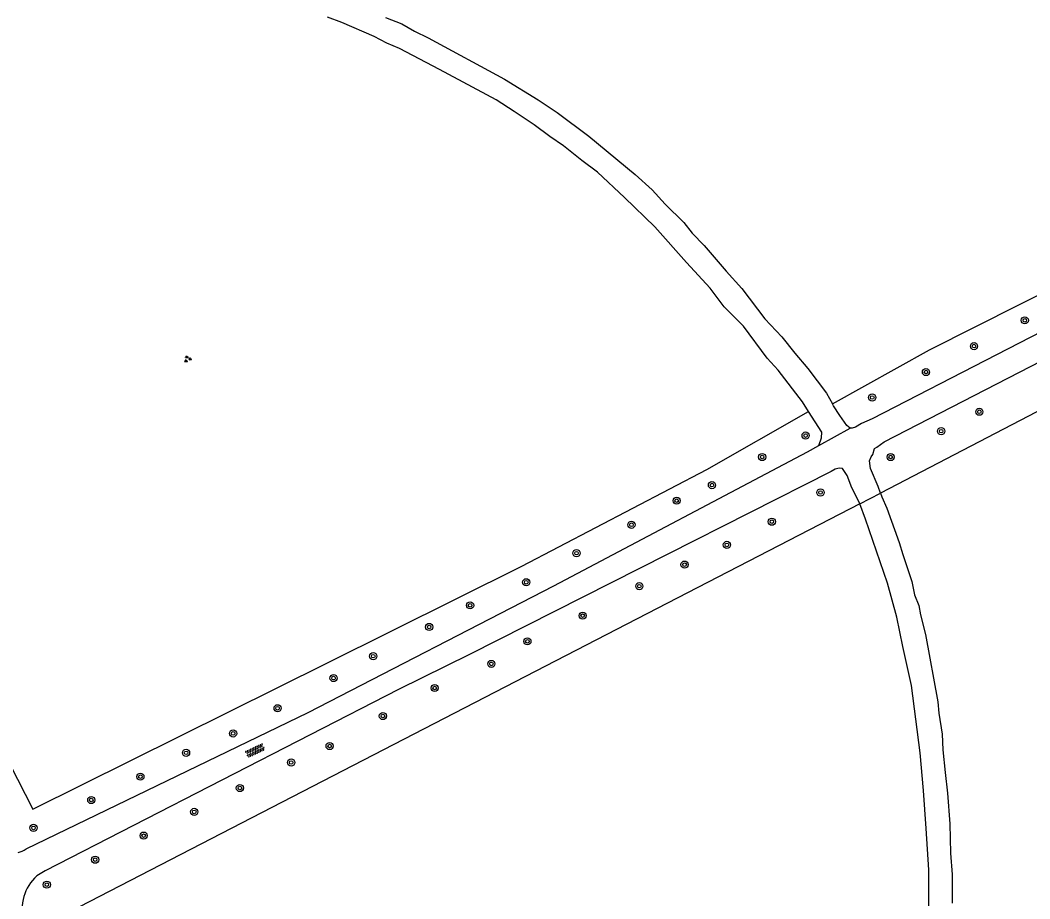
# Model space of a CAD drawing. Extents: x 128999 to 131010, y 395498 to 399007.
# Drawn here: x 130195.4 to 130308.1, y 397144.1 to 397242.2 of the extents above; entities that cross this region are included whole.
import ezdxf

# ---------------------------------------------------------------- set-up
doc = ezdxf.new("R2010")
doc.units = 0
for name, color, linetype in [('gg-knt-onverhard', 7, 'Continuous'), ('gt-grn-groengrens', 7, 'Continuous'), ('gt-symb-boom', 7, 'Continuous'), ('gt-symb-groenvak', 7, 'Continuous'), ('gt-symb-overige verharding', 7, 'Continuous')]:
    doc.layers.add(name, color=color, linetype=linetype)

# ---------------------------------------------------------------- blocks, each defined once
blk = doc.blocks.new('gt0-BOOM')
at = {"layer": 'gt-symb-boom'}
for radius in [0.4, 0.2]:
    blk.add_circle((0, 0), radius, dxfattribs=at)
blk = doc.blocks.new('gt0-GRVAK')
at = {"layer": 'gt-symb-groenvak'}
for p, q in [((-0.11, 0.19), (-0.23, 0.24)), ((-0.18, 0.15), (0.09, 0.15)), ((-0.09, 0.21), (-0.16, 0.32)), ((-0.05, 0.21), (-0.05, 0.39)), ((0, 0.21), (0.06, 0.32)), ((0.01, 0.19), (0.13, 0.24)), ((0.26, -0.05), (0.2, 0.06)), ((0.31, -0.05), (0.31, 0.13)), ((0.35, -0.05), (0.41, 0.06)), ((-0.24, -0.23), (-0.36, -0.18)), ((-0.32, -0.26), (-0.05, -0.26)), ((-0.23, -0.21), (-0.29, -0.1)), ((-0.18, -0.2), (-0.18, -0.02)), ((-0.14, -0.21), (-0.07, -0.1)), ((-0.12, -0.23), (0, -0.18)), ((0.24, -0.07), (0.12, -0.02)), ((0.17, -0.11), (0.44, -0.11)), ((0.37, -0.07), (0.49, -0.02))]:
    blk.add_line(p, q, dxfattribs=at)
blk = doc.blocks.new('gt0-OVH')
at = {"layer": 'gt-symb-overige verharding'}
for points in [[(-0.97, 0.3), (-0.97, 0.31), (-0.96, 0.32), (-0.97, 0.33), (-0.97, 0.34), (-0.98, 0.35), (-0.99, 0.35), (-1, 0.36), (-1.01, 0.35), (-1.02, 0.35), (-1.03, 0.34), (-1.03, 0.33), (-1.04, 0.32), (-1.03, 0.31), (-1.03, 0.3), (-1.02, 0.29), (-1.01, 0.29), (-1, 0.28), (-0.99, 0.29), (-0.98, 0.29)], [(-0.87, 0.11), (-0.87, 0.12), (-0.86, 0.13), (-0.87, 0.14), (-0.87, 0.15), (-0.88, 0.16), (-0.89, 0.16), (-0.9, 0.16), (-0.91, 0.16), (-0.92, 0.16), (-0.93, 0.15), (-0.93, 0.14), (-0.94, 0.13), (-0.93, 0.12), (-0.93, 0.11), (-0.92, 0.1), (-0.91, 0.09), (-0.9, 0.09), (-0.89, 0.09), (-0.88, 0.1)], [(-0.77, 0.3), (-0.77, 0.31), (-0.76, 0.32), (-0.77, 0.33), (-0.77, 0.34), (-0.78, 0.35), (-0.79, 0.35), (-0.8, 0.36), (-0.81, 0.35), (-0.82, 0.35), (-0.83, 0.34), (-0.83, 0.33), (-0.84, 0.32), (-0.83, 0.31), (-0.83, 0.3), (-0.82, 0.29), (-0.81, 0.29), (-0.8, 0.28), (-0.79, 0.29), (-0.78, 0.29)], [(-0.67, 0.11), (-0.67, 0.12), (-0.66, 0.13), (-0.67, 0.14), (-0.67, 0.15), (-0.68, 0.16), (-0.69, 0.16), (-0.7, 0.16), (-0.71, 0.16), (-0.72, 0.16), (-0.73, 0.15), (-0.73, 0.14), (-0.74, 0.13), (-0.73, 0.12), (-0.73, 0.11), (-0.72, 0.1), (-0.71, 0.09), (-0.7, 0.09), (-0.69, 0.09), (-0.68, 0.1)], [(-0.57, 0.3), (-0.57, 0.31), (-0.56, 0.32), (-0.57, 0.33), (-0.57, 0.34), (-0.58, 0.35), (-0.59, 0.35), (-0.6, 0.36), (-0.61, 0.35), (-0.62, 0.35), (-0.63, 0.34), (-0.63, 0.33), (-0.64, 0.32), (-0.63, 0.31), (-0.63, 0.3), (-0.62, 0.29), (-0.61, 0.29), (-0.6, 0.28), (-0.59, 0.29), (-0.58, 0.29)], [(-0.47, 0.11), (-0.47, 0.12), (-0.46, 0.13), (-0.47, 0.14), (-0.47, 0.15), (-0.48, 0.16), (-0.49, 0.16), (-0.5, 0.16), (-0.51, 0.16), (-0.52, 0.16), (-0.53, 0.15), (-0.53, 0.14), (-0.54, 0.13), (-0.53, 0.12), (-0.53, 0.11), (-0.52, 0.1), (-0.51, 0.09), (-0.5, 0.09), (-0.49, 0.09), (-0.48, 0.1)], [(-0.37, 0.3), (-0.37, 0.31), (-0.36, 0.32), (-0.37, 0.33), (-0.37, 0.34), (-0.38, 0.35), (-0.39, 0.35), (-0.4, 0.36), (-0.41, 0.35), (-0.42, 0.35), (-0.43, 0.34), (-0.43, 0.33), (-0.44, 0.32), (-0.43, 0.31), (-0.43, 0.3), (-0.42, 0.29), (-0.41, 0.29), (-0.4, 0.28), (-0.39, 0.29), (-0.38, 0.29)], [(-0.27, 0.11), (-0.27, 0.12), (-0.26, 0.13), (-0.27, 0.14), (-0.27, 0.15), (-0.28, 0.16), (-0.29, 0.16), (-0.3, 0.16), (-0.31, 0.16), (-0.32, 0.16), (-0.33, 0.15), (-0.33, 0.14), (-0.34, 0.13), (-0.33, 0.12), (-0.33, 0.11), (-0.32, 0.1), (-0.31, 0.09), (-0.3, 0.09), (-0.29, 0.09), (-0.28, 0.1)], [(-0.17, 0.3), (-0.17, 0.31), (-0.16, 0.32), (-0.17, 0.33), (-0.17, 0.34), (-0.18, 0.35), (-0.19, 0.35), (-0.2, 0.36), (-0.21, 0.35), (-0.22, 0.35), (-0.23, 0.34), (-0.23, 0.33), (-0.24, 0.32), (-0.23, 0.31), (-0.23, 0.3), (-0.22, 0.29), (-0.21, 0.29), (-0.2, 0.28), (-0.19, 0.29), (-0.18, 0.29)], [(-0.07, 0.11), (-0.07, 0.12), (-0.06, 0.13), (-0.07, 0.14), (-0.07, 0.15), (-0.08, 0.16), (-0.09, 0.16), (-0.1, 0.16), (-0.11, 0.16), (-0.12, 0.16), (-0.13, 0.15), (-0.13, 0.14), (-0.14, 0.13), (-0.13, 0.12), (-0.13, 0.11), (-0.12, 0.1), (-0.11, 0.09), (-0.1, 0.09), (-0.09, 0.09), (-0.08, 0.1)], [(0.03, 0.3), (0.03, 0.31), (0.04, 0.32), (0.03, 0.33), (0.03, 0.34), (0.02, 0.35), (0.01, 0.35), (0, 0.36), (-0.01, 0.35), (-0.02, 0.35), (-0.03, 0.34), (-0.03, 0.33), (-0.04, 0.32), (-0.03, 0.31), (-0.03, 0.3), (-0.02, 0.29), (-0.01, 0.29), (0, 0.28), (0.01, 0.29), (0.02, 0.29)], [(0.13, 0.11), (0.13, 0.12), (0.14, 0.13), (0.13, 0.14), (0.13, 0.15), (0.12, 0.16), (0.11, 0.16), (0.1, 0.16), (0.09, 0.16), (0.08, 0.16), (0.07, 0.15), (0.07, 0.14), (0.06, 0.13), (0.07, 0.12), (0.07, 0.11), (0.08, 0.1), (0.09, 0.09), (0.1, 0.09), (0.11, 0.09), (0.12, 0.1)], [(0.23, 0.3), (0.23, 0.31), (0.24, 0.32), (0.23, 0.33), (0.23, 0.34), (0.22, 0.35), (0.21, 0.35), (0.2, 0.36), (0.19, 0.35), (0.18, 0.35), (0.17, 0.34), (0.17, 0.33), (0.16, 0.32), (0.17, 0.31), (0.17, 0.3), (0.18, 0.29), (0.19, 0.29), (0.2, 0.28), (0.21, 0.29), (0.22, 0.29)], [(0.33, 0.11), (0.33, 0.12), (0.34, 0.13), (0.33, 0.14), (0.33, 0.15), (0.32, 0.16), (0.31, 0.16), (0.3, 0.16), (0.29, 0.16), (0.28, 0.16), (0.27, 0.15), (0.27, 0.14), (0.26, 0.13), (0.27, 0.12), (0.27, 0.11), (0.28, 0.1), (0.29, 0.09), (0.3, 0.09), (0.31, 0.09), (0.32, 0.1)], [(0.43, 0.3), (0.43, 0.31), (0.44, 0.32), (0.43, 0.33), (0.43, 0.34), (0.42, 0.35), (0.41, 0.35), (0.4, 0.36), (0.39, 0.35), (0.38, 0.35), (0.37, 0.34), (0.37, 0.33), (0.36, 0.32), (0.37, 0.31), (0.37, 0.3), (0.38, 0.29), (0.39, 0.29), (0.4, 0.28), (0.41, 0.29), (0.42, 0.29)], [(0.53, 0.11), (0.53, 0.12), (0.54, 0.13), (0.53, 0.14), (0.53, 0.15), (0.52, 0.16), (0.51, 0.16), (0.5, 0.16), (0.49, 0.16), (0.48, 0.16), (0.47, 0.15), (0.47, 0.14), (0.46, 0.13), (0.47, 0.12), (0.47, 0.11), (0.48, 0.1), (0.49, 0.09), (0.5, 0.09), (0.51, 0.09), (0.52, 0.1)], [(0.63, 0.3), (0.63, 0.31), (0.64, 0.32), (0.63, 0.33), (0.63, 0.34), (0.62, 0.35), (0.61, 0.35), (0.6, 0.36), (0.59, 0.35), (0.58, 0.35), (0.57, 0.34), (0.57, 0.33), (0.56, 0.32), (0.57, 0.31), (0.57, 0.3), (0.58, 0.29), (0.59, 0.29), (0.6, 0.28), (0.61, 0.29), (0.62, 0.29)], [(0.73, 0.11), (0.73, 0.12), (0.74, 0.13), (0.73, 0.14), (0.73, 0.15), (0.72, 0.16), (0.71, 0.16), (0.7, 0.16), (0.69, 0.16), (0.68, 0.16), (0.67, 0.15), (0.67, 0.14), (0.66, 0.13), (0.67, 0.12), (0.67, 0.11), (0.68, 0.1), (0.69, 0.09), (0.7, 0.09), (0.71, 0.09), (0.72, 0.1)], [(0.83, 0.3), (0.83, 0.31), (0.84, 0.32), (0.83, 0.33), (0.83, 0.34), (0.82, 0.35), (0.81, 0.35), (0.8, 0.36), (0.79, 0.35), (0.78, 0.35), (0.77, 0.34), (0.77, 0.33), (0.76, 0.32), (0.77, 0.31), (0.77, 0.3), (0.78, 0.29), (0.79, 0.29), (0.8, 0.28), (0.81, 0.29), (0.82, 0.29)], [(0.93, 0.11), (0.93, 0.12), (0.94, 0.13), (0.93, 0.14), (0.93, 0.15), (0.92, 0.16), (0.91, 0.16), (0.9, 0.16), (0.89, 0.16), (0.88, 0.16), (0.87, 0.15), (0.87, 0.14), (0.86, 0.13), (0.87, 0.12), (0.87, 0.11), (0.88, 0.1), (0.89, 0.09), (0.9, 0.09), (0.91, 0.09), (0.92, 0.1)], [(1.03, 0.3), (1.03, 0.31), (1.04, 0.32), (1.03, 0.33), (1.03, 0.34), (1.02, 0.35), (1.01, 0.35), (1, 0.36), (0.99, 0.35), (0.98, 0.35), (0.97, 0.34), (0.97, 0.33), (0.96, 0.32), (0.97, 0.31), (0.97, 0.3), (0.98, 0.29), (0.99, 0.29), (1, 0.28), (1.01, 0.29), (1.02, 0.29)], [(-0.97, -0.14), (-0.97, -0.13), (-0.96, -0.12), (-0.97, -0.11), (-0.97, -0.1), (-0.98, -0.09), (-0.99, -0.09), (-1, -0.08), (-1.01, -0.09), (-1.02, -0.09), (-1.03, -0.1), (-1.03, -0.11), (-1.04, -0.12), (-1.03, -0.13), (-1.03, -0.14), (-1.02, -0.15), (-1.01, -0.15), (-1, -0.16), (-0.99, -0.15), (-0.98, -0.15)], [(-0.87, -0.33), (-0.87, -0.32), (-0.86, -0.31), (-0.87, -0.3), (-0.87, -0.29), (-0.88, -0.28), (-0.89, -0.28), (-0.9, -0.28), (-0.91, -0.28), (-0.92, -0.28), (-0.93, -0.29), (-0.93, -0.3), (-0.94, -0.31), (-0.93, -0.32), (-0.93, -0.33), (-0.92, -0.34), (-0.91, -0.35), (-0.9, -0.35), (-0.89, -0.35), (-0.88, -0.34)], [(-0.77, -0.14), (-0.77, -0.13), (-0.76, -0.12), (-0.77, -0.11), (-0.77, -0.1), (-0.78, -0.09), (-0.79, -0.09), (-0.8, -0.08), (-0.81, -0.09), (-0.82, -0.09), (-0.83, -0.1), (-0.83, -0.11), (-0.84, -0.12), (-0.83, -0.13), (-0.83, -0.14), (-0.82, -0.15), (-0.81, -0.15), (-0.8, -0.16), (-0.79, -0.15), (-0.78, -0.15)], [(-0.67, -0.33), (-0.67, -0.32), (-0.66, -0.31), (-0.67, -0.3), (-0.67, -0.29), (-0.68, -0.28), (-0.69, -0.28), (-0.7, -0.28), (-0.71, -0.28), (-0.72, -0.28), (-0.73, -0.29), (-0.73, -0.3), (-0.74, -0.31), (-0.73, -0.32), (-0.73, -0.33), (-0.72, -0.34), (-0.71, -0.35), (-0.7, -0.35), (-0.69, -0.35), (-0.68, -0.34)], [(-0.57, -0.14), (-0.57, -0.13), (-0.56, -0.12), (-0.57, -0.11), (-0.57, -0.1), (-0.58, -0.09), (-0.59, -0.09), (-0.6, -0.08), (-0.61, -0.09), (-0.62, -0.09), (-0.63, -0.1), (-0.63, -0.11), (-0.64, -0.12), (-0.63, -0.13), (-0.63, -0.14), (-0.62, -0.15), (-0.61, -0.15), (-0.6, -0.16), (-0.59, -0.15), (-0.58, -0.15)], [(-0.47, -0.33), (-0.47, -0.32), (-0.46, -0.31), (-0.47, -0.3), (-0.47, -0.29), (-0.48, -0.28), (-0.49, -0.28), (-0.5, -0.28), (-0.51, -0.28), (-0.52, -0.28), (-0.53, -0.29), (-0.53, -0.3), (-0.54, -0.31), (-0.53, -0.32), (-0.53, -0.33), (-0.52, -0.34), (-0.51, -0.35), (-0.5, -0.35), (-0.49, -0.35), (-0.48, -0.34)], [(-0.37, -0.14), (-0.37, -0.13), (-0.36, -0.12), (-0.37, -0.11), (-0.37, -0.1), (-0.38, -0.09), (-0.39, -0.09), (-0.4, -0.08), (-0.41, -0.09), (-0.42, -0.09), (-0.43, -0.1), (-0.43, -0.11), (-0.44, -0.12), (-0.43, -0.13), (-0.43, -0.14), (-0.42, -0.15), (-0.41, -0.15), (-0.4, -0.16), (-0.39, -0.15), (-0.38, -0.15)], [(-0.27, -0.33), (-0.27, -0.32), (-0.26, -0.31), (-0.27, -0.3), (-0.27, -0.29), (-0.28, -0.28), (-0.29, -0.28), (-0.3, -0.28), (-0.31, -0.28), (-0.32, -0.28), (-0.33, -0.29), (-0.33, -0.3), (-0.34, -0.31), (-0.33, -0.32), (-0.33, -0.33), (-0.32, -0.34), (-0.31, -0.35), (-0.3, -0.35), (-0.29, -0.35), (-0.28, -0.34)], [(-0.17, -0.14), (-0.17, -0.13), (-0.16, -0.12), (-0.17, -0.11), (-0.17, -0.1), (-0.18, -0.09), (-0.19, -0.09), (-0.2, -0.08), (-0.21, -0.09), (-0.22, -0.09), (-0.23, -0.1), (-0.23, -0.11), (-0.24, -0.12), (-0.23, -0.13), (-0.23, -0.14), (-0.22, -0.15), (-0.21, -0.15), (-0.2, -0.16), (-0.19, -0.15), (-0.18, -0.15)], [(-0.07, -0.33), (-0.07, -0.32), (-0.06, -0.31), (-0.07, -0.3), (-0.07, -0.29), (-0.08, -0.28), (-0.09, -0.28), (-0.1, -0.28), (-0.11, -0.28), (-0.12, -0.28), (-0.13, -0.29), (-0.13, -0.3), (-0.14, -0.31), (-0.13, -0.32), (-0.13, -0.33), (-0.12, -0.34), (-0.11, -0.35), (-0.1, -0.35), (-0.09, -0.35), (-0.08, -0.34)], [(0.03, -0.14), (0.03, -0.13), (0.04, -0.12), (0.03, -0.11), (0.03, -0.1), (0.02, -0.09), (0.01, -0.09), (0, -0.08), (-0.01, -0.09), (-0.02, -0.09), (-0.03, -0.1), (-0.03, -0.11), (-0.04, -0.12), (-0.03, -0.13), (-0.03, -0.14), (-0.02, -0.15), (-0.01, -0.15), (0, -0.16), (0.01, -0.15), (0.02, -0.15)], [(0.13, -0.33), (0.13, -0.32), (0.14, -0.31), (0.13, -0.3), (0.13, -0.29), (0.12, -0.28), (0.11, -0.28), (0.1, -0.28), (0.09, -0.28), (0.08, -0.28), (0.07, -0.29), (0.07, -0.3), (0.06, -0.31), (0.07, -0.32), (0.07, -0.33), (0.08, -0.34), (0.09, -0.35), (0.1, -0.35), (0.11, -0.35), (0.12, -0.34)], [(0.23, -0.14), (0.23, -0.13), (0.24, -0.12), (0.23, -0.11), (0.23, -0.1), (0.22, -0.09), (0.21, -0.09), (0.2, -0.08), (0.19, -0.09), (0.18, -0.09), (0.17, -0.1), (0.17, -0.11), (0.16, -0.12), (0.17, -0.13), (0.17, -0.14), (0.18, -0.15), (0.19, -0.15), (0.2, -0.16), (0.21, -0.15), (0.22, -0.15)], [(0.33, -0.33), (0.33, -0.32), (0.34, -0.31), (0.33, -0.3), (0.33, -0.29), (0.32, -0.28), (0.31, -0.28), (0.3, -0.28), (0.29, -0.28), (0.28, -0.28), (0.27, -0.29), (0.27, -0.3), (0.26, -0.31), (0.27, -0.32), (0.27, -0.33), (0.28, -0.34), (0.29, -0.35), (0.3, -0.35), (0.31, -0.35), (0.32, -0.34)], [(0.43, -0.14), (0.43, -0.13), (0.44, -0.12), (0.43, -0.11), (0.43, -0.1), (0.42, -0.09), (0.41, -0.09), (0.4, -0.08), (0.39, -0.09), (0.38, -0.09), (0.37, -0.1), (0.37, -0.11), (0.36, -0.12), (0.37, -0.13), (0.37, -0.14), (0.38, -0.15), (0.39, -0.15), (0.4, -0.16), (0.41, -0.15), (0.42, -0.15)], [(0.53, -0.33), (0.53, -0.32), (0.54, -0.31), (0.53, -0.3), (0.53, -0.29), (0.52, -0.28), (0.51, -0.28), (0.5, -0.28), (0.49, -0.28), (0.48, -0.28), (0.47, -0.29), (0.47, -0.3), (0.46, -0.31), (0.47, -0.32), (0.47, -0.33), (0.48, -0.34), (0.49, -0.35), (0.5, -0.35), (0.51, -0.35), (0.52, -0.34)], [(0.63, -0.14), (0.63, -0.13), (0.64, -0.12), (0.63, -0.11), (0.63, -0.1), (0.62, -0.09), (0.61, -0.09), (0.6, -0.08), (0.59, -0.09), (0.58, -0.09), (0.57, -0.1), (0.57, -0.11), (0.56, -0.12), (0.57, -0.13), (0.57, -0.14), (0.58, -0.15), (0.59, -0.15), (0.6, -0.16), (0.61, -0.15), (0.62, -0.15)], [(0.73, -0.33), (0.73, -0.32), (0.74, -0.31), (0.73, -0.3), (0.73, -0.29), (0.72, -0.28), (0.71, -0.28), (0.7, -0.28), (0.69, -0.28), (0.68, -0.28), (0.67, -0.29), (0.67, -0.3), (0.66, -0.31), (0.67, -0.32), (0.67, -0.33), (0.68, -0.34), (0.69, -0.35), (0.7, -0.35), (0.71, -0.35), (0.72, -0.34)], [(0.83, -0.14), (0.83, -0.13), (0.84, -0.12), (0.83, -0.11), (0.83, -0.1), (0.82, -0.09), (0.81, -0.09), (0.8, -0.08), (0.79, -0.09), (0.78, -0.09), (0.77, -0.1), (0.77, -0.11), (0.76, -0.12), (0.77, -0.13), (0.77, -0.14), (0.78, -0.15), (0.79, -0.15), (0.8, -0.16), (0.81, -0.15), (0.82, -0.15)], [(0.93, -0.33), (0.93, -0.32), (0.94, -0.31), (0.93, -0.3), (0.93, -0.29), (0.92, -0.28), (0.91, -0.28), (0.9, -0.28), (0.89, -0.28), (0.88, -0.28), (0.87, -0.29), (0.87, -0.3), (0.86, -0.31), (0.87, -0.32), (0.87, -0.33), (0.88, -0.34), (0.89, -0.35), (0.9, -0.35), (0.91, -0.35), (0.92, -0.34)], [(1.03, -0.14), (1.03, -0.13), (1.04, -0.12), (1.03, -0.11), (1.03, -0.1), (1.02, -0.09), (1.01, -0.09), (1, -0.08), (0.99, -0.09), (0.98, -0.09), (0.97, -0.1), (0.97, -0.11), (0.96, -0.12), (0.97, -0.13), (0.97, -0.14), (0.98, -0.15), (0.99, -0.15), (1, -0.16), (1.01, -0.15), (1.02, -0.15)]]:
    blk.add_lwpolyline(points, close=True, dxfattribs=at)

msp = doc.modelspace()

# ---------------------------------------------------------------- linework, layer by layer
at = {"layer": 'gg-knt-onverhard'}
for points in [[(130391.97, 397249.74), (130378.42, 397242.66), (130346.05, 397226.26), (130290.52, 397197.67), (130289.33, 397197.14), (130288.68, 397196.73), (130288.3, 397196.65), (130288.05, 397196.64)], [(130283.42, 397198.51), (130282.74, 397199.56), (130280.03, 397203.1), (130278.81, 397204.46), (130276.17, 397208.02), (130274, 397210.18), (130272.42, 397212.26), (130269.79, 397215.14), (130266.25, 397219.1), (130262.85, 397222.41), (130259.84, 397225.21), (130258.09, 397226.53), (130256.06, 397228.17), (130254.52, 397229.22), (130252.78, 397230.49), (130250.55, 397232), (130248.52, 397233.29), (130242.22, 397236.68), (130237.72, 397239.03), (130236.31, 397239.64), (130234.91, 397240.36), (130231.3, 397241.93), (130229.69, 397242.52)], [(130236.17, 397242.51), (130237.98, 397241.77), (130239.42, 397240.96), (130240.93, 397240.22), (130249.48, 397235.62), (130253.22, 397233.31), (130255.35, 397231.9), (130258.87, 397229.23), (130264.06, 397224.96), (130265.94, 397223.26), (130267.41, 397221.66), (130269.5, 397219.61), (130270.43, 397218.4), (130271.75, 397217.05), (130274.2, 397214.17), (130275.96, 397212.24), (130278.52, 397208.85), (130280.45, 397206.84), (130281.9, 397205.01), (130283.35, 397203.28), (130285.42, 397200.54), (130286.09, 397199.34)], [(130291.44, 397189.39), (130291.19, 397190.11), (130290.34, 397192.12), (130290.21, 397192.97), (130290.4, 397193.43), (130290.58, 397193.71), (130290.8, 397194.37), (130291.05, 397194.5), (130291.85, 397195.1), (130333.37, 397216.48), (130357.32, 397228.7)], [(130288.05, 397196.64), (130287.71, 397196.92), (130286.91, 397198.05), (130286.21, 397199.13), (130286.09, 397199.34)], [(130284.57, 397194.71), (130284.86, 397195.55), (130284.9, 397196.19), (130283.42, 397198.51)], [(130196.03, 397149.66), (130227.53, 397164.9), (130254.98, 397179.04), (130283.31, 397193.98), (130284.57, 397194.71)], [(130289.13, 397188.18), (130289.03, 397188.46), (130288.27, 397189.97), (130287.74, 397191.36), (130287.2, 397192.14), (130286.84, 397192.16), (130286.41, 397192.07), (130285.96, 397191.81), (130267.7, 397182.56), (130245.54, 397171.36), (130237.62, 397167.44), (130198.15, 397147.21), (130197.24, 397146.63)], [(130291.44, 397189.39), (130291.59, 397188.98), (130292.16, 397187.69), (130293.54, 397183.87), (130293.94, 397182.53), (130294.95, 397179.53), (130295.25, 397178.01), (130295.73, 397176.85), (130295.92, 397175.78), (130296.49, 397173.58), (130297.84, 397166.06), (130297.96, 397164.82), (130298.35, 397162.46), (130298.43, 397160.71), (130298.67, 397158.2), (130298.95, 397155.87), (130299.18, 397152.47), (130299.28, 397149.17), (130299.47, 397146.81), (130299.46, 397143.61)], [(130296.84, 397142.53), (130296.84, 397147.3), (130296.57, 397151.92), (130296.26, 397156.16), (130295.87, 397160.37), (130294.92, 397167.92), (130293.94, 397172.27), (130293.28, 397175.52), (130292.24, 397179.33), (130289.77, 397186.46), (130289.13, 397188.18)]]:
    msp.add_lwpolyline(points, dxfattribs=at)
for centre, radius, start, end in [((130194.33, 397152.04), 2.92, 286.4053, 305.5081), ((130200.41, 397143), 4.82, 131.0571, 197.0911)]:
    msp.add_arc(centre, radius, start, end, dxfattribs=at)
at = {"layer": 'gt-grn-groengrens'}
for p, q in [((130359.38, 397224.66), (130291.44, 397189.39)), ((130284.57, 397194.71), (130288.05, 397196.64)), ((130289.13, 397188.18), (130291.44, 397189.39))]:
    msp.add_line(p, q, dxfattribs=at)
for points in [[(130152.12, 397241.42), (130196.77, 397154.1), (130229.61, 397170.38), (130251.41, 397181.23), (130272.06, 397192.03), (130283.42, 397198.51)], [(130286.09, 397199.34), (130296.92, 397205.39), (130307.04, 397210.49), (130328.45, 397221.13), (130339.68, 397227.12), (130355.14, 397235.5)], [(130289.13, 397188.18), (130200.84, 397142.61), (130243.18, 397056.47)]]:
    msp.add_lwpolyline(points, dxfattribs=at)

# ---------------------------------------------------------------- block references
at = {"layer": 'gt-symb-boom'}
for p in [(130307.57, 397208.68), (130301.9, 397205.8), (130296.53, 397202.9), (130290.53, 397200.06), (130302.49, 397198.47), (130283.09, 397195.81), (130298.23, 397196.3), (130278.24, 397193.41), (130292.59, 397193.41), (130272.63, 397190.28), (130284.75, 397189.45), (130268.69, 397188.54), (130263.64, 397185.85), (130279.32, 397186.19), (130274.3, 397183.6), (130257.5, 397182.68), (130269.57, 397181.4), (130251.89, 397179.43), (130264.52, 397178.99), (130245.62, 397176.85), (130258.19, 397175.7), (130241.05, 397174.44), (130252.02, 397172.83), (130234.8, 397171.18), (130247.99, 397170.31), (130230.37, 397168.73), (130241.66, 397167.62), (130224.12, 397165.36), (130235.88, 397164.49), (130219.15, 397162.55), (130213.9, 397160.38), (130229.93, 397161.14), (130225.64, 397159.3), (130208.8, 397157.72), (130219.91, 397156.45), (130203.31, 397155.11), (130214.81, 397153.79), (130196.86, 397152), (130209.16, 397151.14), (130203.75, 397148.45), (130198.35, 397145.66)]:
    msp.add_blockref('gt0-BOOM', p, dxfattribs=at)
at = {"layer": 'gt-symb-groenvak', "rotation": 7.352379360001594}
msp.add_blockref('gt0-GRVAK', (130214.06, 397204.35), dxfattribs=at)
at = {"layer": 'gt-symb-overige verharding', "rotation": 25.027278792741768}
msp.add_blockref('gt0-OVH', (130221.61, 397160.63), dxfattribs=at)

doc.saveas('drawing.dxf')
